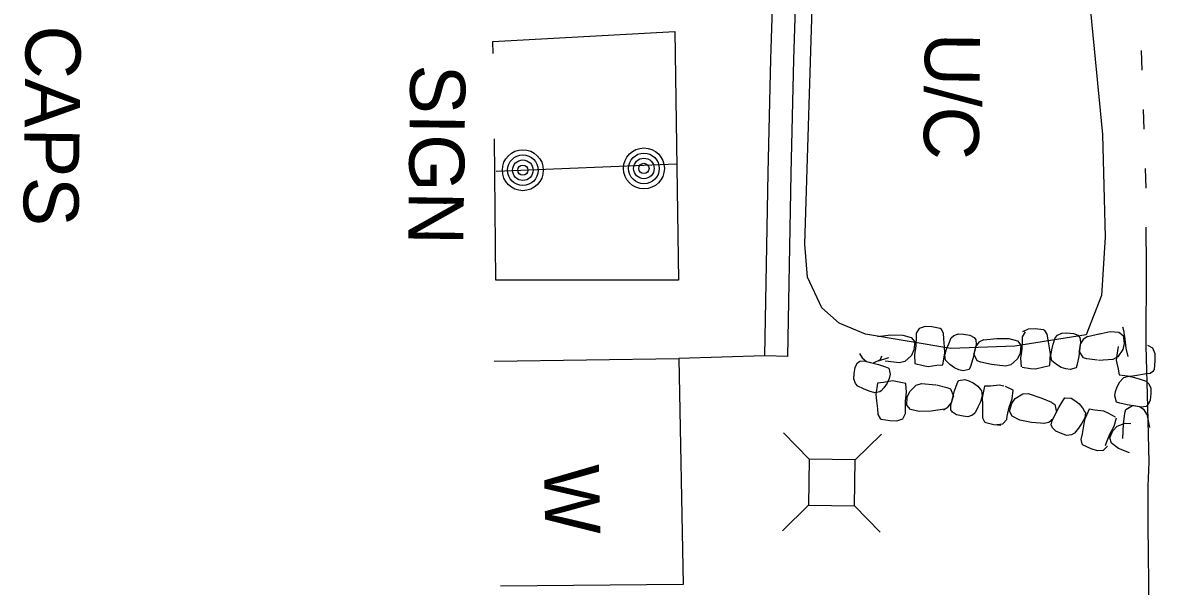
# Model space of a CAD drawing. Extents: x 589250 to 1188077, y 162953 to 363065.
# Drawn here: x 593704.5 to 593827.9, y 185166.2 to 185227.5 of the extents above; entities that cross this region are included whole.
import ezdxf

# ---------------------------------------------------------------- set-up
doc = ezdxf.new("R2010")
doc.units = 0
for name, color, linetype in [('E_AREA', 7, 'Continuous'), ('E_AREA_Text', 7, 'Continuous'), ('E_DRN_RipRap', 7, 'Continuous'), ('E_DWY', 7, 'Continuous'), ('E_MISCPROP', 7, 'Continuous'), ('E_MISCPROP_Text', 7, 'Continuous'), ('E_SGN', 7, 'Continuous'), ('E_SGN_Text', 7, 'Continuous'), ('E_UTL_AG_Bold', 7, 'Continuous'), ('E_WAL', 7, 'Continuous'), ('E_WAL_Text', 7, 'Continuous'), ('E_WTR_FlowLine', 7, 'Continuous')]:
    doc.layers.add(name, color=color, linetype=linetype)

msp = doc.modelspace()

# ---------------------------------------------------------------- linework, layer by layer
at = {"layer": 'E_AREA'}
for p, q in [((593819.34, 185244.48), (593822.18, 185215.35)), ((593789.74, 185203.41), (593790.87, 185239.16)), ((593822.18, 185215.35), (593822.48, 185204.18)), ((593822.48, 185204.18), (593822.06, 185197.85)), ((593790.03, 185199.82), (593789.74, 185203.41)), ((593791.61, 185196.5), (593790.03, 185199.82)), ((593822.06, 185197.85), (593820.4, 185193.55)), ((593793.48, 185194.84), (593791.61, 185196.5)), ((593796.37, 185193.61), (593793.48, 185194.84)), ((593805.66, 185192.06), (593796.37, 185193.61)), ((593820.4, 185193.55), (593812.64, 185192.33)), ((593812.64, 185192.33), (593805.66, 185192.06))]:
    msp.add_line(p, q, dxfattribs=at)
at = {"layer": 'E_DRN_RipRap'}
for p, q in [((593802.2, 185194.26), (593801.87, 185193.72)), ((593802.85, 185194.47), (593802.2, 185194.26)), ((593803.59, 185194.42), (593802.85, 185194.47)), ((593804.51, 185194.24), (593803.59, 185194.42)), ((593804.64, 185194.15), (593804.51, 185194.24)), ((593804.86, 185193.73), (593804.64, 185194.15)), ((593813.75, 185193.89), (593813.43, 185193.35)), ((593814.09, 185194.16), (593813.47, 185193.88)), ((593814.83, 185194.19), (593814.09, 185194.16)), ((593815.76, 185194.1), (593814.83, 185194.19)), ((593815.89, 185194.03), (593815.76, 185194.1)), ((593816.15, 185193.63), (593815.89, 185194.03)), ((593817.29, 185193.5), (593817.76, 185193.75)), ((593817.76, 185193.75), (593818.3, 185193.76)), ((593818.3, 185193.76), (593819.02, 185193.71)), ((593821.72, 185193.64), (593823, 185193.91)), ((593823, 185193.91), (593823.95, 185193.86)), ((593823.95, 185193.86), (593824.42, 185193.47)), ((593824.37, 185194.42), (593824.46, 185194.06)), ((593824.46, 185194.06), (593824.62, 185193.08)), ((593797.66, 185193.38), (593799.11, 185193.54)), ((593799.11, 185193.54), (593800.42, 185193.52)), ((593800.42, 185193.52), (593801.34, 185193.26)), ((593801.34, 185193.26), (593801.72, 185192.78)), ((593801.72, 185192.78), (593801.64, 185191.91)), ((593801.88, 185193.35), (593801.83, 185192.35)), ((593801.87, 185193.72), (593801.88, 185193.35)), ((593804.89, 185193.1), (593804.86, 185193.73)), ((593804.95, 185192.23), (593804.89, 185193.1)), ((593805.17, 185191.99), (593805.42, 185192.58)), ((593805.42, 185192.58), (593805.69, 185193.23)), ((593805.69, 185193.23), (593805.99, 185193.48)), ((593805.99, 185193.48), (593806.48, 185193.67)), ((593806.48, 185193.67), (593807.02, 185193.63)), ((593807.02, 185193.63), (593807.74, 185193.5)), ((593807.74, 185193.5), (593808.19, 185193.25)), ((593808.19, 185193.25), (593808.39, 185192.99)), ((593808.72, 185192.74), (593808.35, 185192.25)), ((593808.39, 185192.99), (593808.41, 185192.49)), ((593809.22, 185193.01), (593808.72, 185192.74)), ((593809.22, 185193.01), (593810.67, 185193.17)), ((593810.67, 185193.17), (593811.98, 185193.16)), ((593811.98, 185193.16), (593812.9, 185192.89)), ((593812.9, 185192.89), (593813.27, 185192.41)), ((593813.44, 185192.98), (593813.39, 185191.99)), ((593813.43, 185193.35), (593813.44, 185192.98)), ((593816.25, 185193.01), (593816.15, 185193.63)), ((593816.39, 185192.15), (593816.25, 185193.01)), ((593816.64, 185191.93), (593816.82, 185192.55)), ((593816.82, 185192.55), (593817.03, 185193.22)), ((593817.03, 185193.22), (593817.29, 185193.5)), ((593819.02, 185193.71), (593819.5, 185193.5)), ((593819.5, 185193.5), (593819.72, 185193.26)), ((593819.78, 185192.77), (593819.59, 185191.18)), ((593819.75, 185192.53), (593819.65, 185191.76)), ((593819.72, 185193.26), (593819.78, 185192.77)), ((593820.07, 185193.05), (593819.75, 185192.53)), ((593820.54, 185193.37), (593820.07, 185193.05)), ((593820.54, 185193.37), (593821.95, 185193.68)), ((593824.53, 185192.61), (593824.39, 185191.95)), ((593824.42, 185193.47), (593824.53, 185192.61)), ((593824.62, 185193.08), (593824.7, 185192.11)), ((593795.7, 185191.53), (593795.98, 185191.03)), ((593801.36, 185191.3), (593800.65, 185190.66)), ((593801.64, 185191.91), (593801.36, 185191.3)), ((593801.83, 185192.35), (593801.7, 185191.39)), ((593801.7, 185191.39), (593801.75, 185190.44)), ((593804.79, 185190.3), (593805, 185191.55)), ((593805, 185191.55), (593804.95, 185192.23)), ((593805, 185191.34), (593805.17, 185191.99)), ((593805.09, 185190.78), (593805, 185191.34)), ((593808.41, 185192.49), (593808.05, 185190.93)), ((593808.35, 185192.25), (593808.17, 185191.5)), ((593808.54, 185190.73), (593808.17, 185191.5)), ((593813.2, 185191.55), (593812.92, 185190.93)), ((593813.27, 185192.41), (593813.2, 185191.55)), ((593813.39, 185191.99), (593813.26, 185191.02)), ((593816.52, 185191.48), (593816.39, 185192.15)), ((593816.43, 185190.21), (593816.52, 185191.48)), ((593816.53, 185191.27), (593816.64, 185191.93)), ((593820.09, 185191.03), (593819.65, 185191.76)), ((593823.73, 185191.34), (593823.68, 185190.79)), ((593823.89, 185192.27), (593823.73, 185191.34)), ((593824.39, 185191.95), (593823.83, 185191.17)), ((593824.7, 185192.11), (593824.95, 185191.2)), ((593827.66, 185192.11), (593827.1, 185192.4)), ((593827.92, 185191.47), (593827.66, 185192.11)), ((593827.93, 185190.71), (593827.92, 185191.47)), ((593795.23, 185190.03), (593795.47, 185190.5)), ((593795.47, 185190.5), (593795.73, 185190.7)), ((593795.73, 185190.7), (593796.22, 185190.71)), ((593795.98, 185191.03), (593796.45, 185190.65)), ((593796.22, 185190.71), (593797.76, 185190.34)), ((593796.45, 185190.65), (593797.2, 185190.47)), ((593797.95, 185190.84), (593797.2, 185190.47)), ((593798.86, 185191.05), (593797.74, 185190.69)), ((593797.76, 185190.34), (593798.55, 185190.08)), ((593798.09, 185191.22), (593797.95, 185190.84)), ((593800.05, 185190.5), (593798.51, 185190.7)), ((593798.55, 185190.08), (593798.91, 185189.94)), ((593800.65, 185190.66), (593800.05, 185190.5)), ((593801.75, 185190.44), (593802.65, 185190.21)), ((593802.65, 185190.21), (593803.18, 185190.11)), ((593803.18, 185190.11), (593804.14, 185190.24)), ((593804.14, 185190.24), (593804.79, 185190.3)), ((593805.21, 185190.65), (593805.09, 185190.78)), ((593805.53, 185190.32), (593805.21, 185190.65)), ((593806.04, 185189.97), (593805.53, 185190.32)), ((593807.79, 185190.12), (593807.66, 185189.76)), ((593808.05, 185190.93), (593807.79, 185190.12)), ((593808.92, 185190.58), (593808.54, 185190.73)), ((593810.07, 185190.34), (593808.92, 185190.58)), ((593811.61, 185190.13), (593810.07, 185190.34)), ((593812.2, 185190.3), (593811.61, 185190.13)), ((593812.92, 185190.93), (593812.2, 185190.3)), ((593813.26, 185191.02), (593813.31, 185190.08)), ((593813.41, 185190.04), (593814.32, 185189.9)), ((593814.86, 185189.86), (593815.79, 185190.08)), ((593815.79, 185190.08), (593816.43, 185190.21)), ((593816.67, 185190.73), (593816.53, 185191.27)), ((593816.81, 185190.61), (593816.67, 185190.73)), ((593817.16, 185190.32), (593816.81, 185190.61)), ((593817.69, 185190.01), (593817.16, 185190.32)), ((593819.42, 185190.35), (593819.32, 185189.97)), ((593819.59, 185191.18), (593819.42, 185190.35)), ((593820.48, 185190.93), (593820.09, 185191.03)), ((593821.64, 185190.8), (593820.48, 185190.93)), ((593823.29, 185190.88), (593821.75, 185190.74)), ((593823.83, 185191.17), (593823.29, 185190.88)), ((593823.68, 185190.79), (593823.89, 185189.83)), ((593827.83, 185189.76), (593827.93, 185190.71)), ((593795.07, 185188.75), (593795.11, 185189.3)), ((593795.11, 185189.3), (593795.23, 185190.03)), ((593798.91, 185189.94), (593799.04, 185189.26)), ((593799.04, 185189.26), (593798.93, 185188.79)), ((593806.52, 185189.74), (593806.04, 185189.97)), ((593806.98, 185189.63), (593806.52, 185189.74)), ((593807.66, 185189.76), (593806.98, 185189.63)), ((593814.32, 185189.9), (593814.86, 185189.86)), ((593818.2, 185189.84), (593817.69, 185190.01)), ((593818.66, 185189.77), (593818.2, 185189.84)), ((593819.32, 185189.97), (593818.66, 185189.77)), ((593823.89, 185189.83), (593824, 185189.18)), ((593824, 185189.18), (593825.23, 185189.06)), ((593824.38, 185188.78), (593824.5, 185188.92)), ((593824.5, 185188.92), (593825.03, 185189.05)), ((593825.03, 185189.05), (593825.68, 185188.92)), ((593825.23, 185189.06), (593825.9, 185189.17)), ((593825.68, 185188.92), (593826.28, 185188.72)), ((593825.9, 185189.17), (593826.74, 185189.29)), ((593826.74, 185189.29), (593827.36, 185189.37)), ((593827.36, 185189.37), (593827.75, 185189.63)), ((593827.75, 185189.63), (593827.83, 185189.76)), ((593795.27, 185188.25), (593795.07, 185188.75)), ((593795.52, 185187.96), (593795.27, 185188.25)), ((593796.15, 185187.67), (593795.52, 185187.96)), ((593796.74, 185187.42), (593796.15, 185187.67)), ((593797.67, 185188.29), (593797.49, 185187.04)), ((593798.33, 185188.37), (593797.67, 185188.29)), ((593798.37, 185187.79), (593798.05, 185187.46)), ((593799.29, 185188.53), (593798.33, 185188.37)), ((593798.71, 185188.3), (593798.37, 185187.79)), ((593798.93, 185188.79), (593798.71, 185188.3)), ((593799.84, 185188.45), (593799.29, 185188.53)), ((593800.75, 185188.24), (593799.84, 185188.45)), ((593800.83, 185187.3), (593800.75, 185188.24)), ((593801.17, 185187.4), (593801.87, 185188.06)), ((593801.87, 185188.06), (593802.47, 185188.24)), ((593802.47, 185188.24), (593804.03, 185188.09)), ((593804.09, 185188.1), (593805.23, 185187.81)), ((593805.23, 185187.81), (593805.6, 185187.66)), ((593805.6, 185187.66), (593805.93, 185186.87)), ((593806.07, 185187.44), (593806.35, 185188.24)), ((593806.35, 185188.24), (593806.5, 185188.59)), ((593806.5, 185188.59), (593807.17, 185188.7)), ((593807.17, 185188.7), (593807.63, 185188.56)), ((593807.63, 185188.56), (593808.1, 185188.32)), ((593808.1, 185188.32), (593808.58, 185187.95)), ((593808.58, 185187.95), (593808.89, 185187.61)), ((593808.89, 185187.61), (593809.01, 185187.47)), ((593809.32, 185187.95), (593809.06, 185186.71)), ((593809.96, 185187.98), (593809.32, 185187.95)), ((593810.92, 185188.07), (593809.96, 185187.98)), ((593811.44, 185187.95), (593810.92, 185188.07)), ((593812.44, 185187.53), (593811.62, 185187.93)), ((593823.6, 185187.38), (593823.78, 185187.89)), ((593823.78, 185187.89), (593824.08, 185188.43)), ((593824.08, 185188.43), (593824.38, 185188.78)), ((593826.28, 185188.72), (593826.94, 185188.49)), ((593826.94, 185188.49), (593827.21, 185188.21)), ((593827.21, 185188.21), (593827.44, 185187.73)), ((593827.44, 185187.73), (593827.44, 185187.18)), ((593797.38, 185187.25), (593796.74, 185187.42)), ((593797.92, 185187.33), (593797.38, 185187.25)), ((593797.49, 185187.04), (593797.57, 185186.35)), ((593797.57, 185186.35), (593797.65, 185185.49)), ((593798.05, 185187.46), (593797.92, 185187.33)), ((593800.73, 185186.33), (593800.83, 185187.3)), ((593800.86, 185185.91), (593800.91, 185186.78)), ((593800.91, 185186.78), (593801.17, 185187.4)), ((593805.66, 185185.89), (593806.07, 185187.44)), ((593805.72, 185186.13), (593805.93, 185186.87)), ((593809.08, 185186.91), (593808.88, 185186.27)), ((593809.01, 185187.47), (593809.08, 185186.91)), ((593809.06, 185186.71), (593809.09, 185186.02)), ((593812.02, 185185.67), (593812.32, 185186.59)), ((593812.29, 185186.07), (593812.67, 185186.62)), ((593812.32, 185186.59), (593812.44, 185187.53)), ((593812.67, 185186.62), (593813.48, 185187.11)), ((593813.48, 185187.11), (593814.09, 185187.16)), ((593814.09, 185187.16), (593815.55, 185186.67)), ((593815.55, 185186.67), (593816.62, 185186.21)), ((593817.41, 185185.65), (593817.85, 185186.37)), ((593817.85, 185186.37), (593818.07, 185186.69)), ((593818.07, 185186.69), (593818.75, 185186.65)), ((593818.75, 185186.65), (593819.17, 185186.42)), ((593819.17, 185186.42), (593819.59, 185186.09)), ((593823.52, 185186.9), (593823.6, 185187.38)), ((593823.7, 185186.23), (593823.52, 185186.9)), ((593827.37, 185186.44), (593827.16, 185185.96)), ((593827.44, 185187.18), (593827.37, 185186.44)), ((593797.65, 185185.49), (593797.71, 185184.86)), ((593800.7, 185185.34), (593800.73, 185186.33)), ((593800.73, 185184.97), (593800.7, 185185.34)), ((593801.25, 185185.44), (593800.86, 185185.91)), ((593802.19, 185185.21), (593801.25, 185185.44)), ((593803.51, 185185.23), (593802.19, 185185.21)), ((593804.97, 185185.45), (593803.51, 185185.23)), ((593804.84, 185185.4), (593805.34, 185185.66)), ((593805.34, 185185.66), (593805.72, 185186.13)), ((593805.65, 185185.39), (593805.66, 185185.89)), ((593805.84, 185185.12), (593805.65, 185185.39)), ((593806.28, 185184.85), (593805.84, 185185.12)), ((593808.61, 185185.69), (593808.32, 185185.05)), ((593808.88, 185186.27), (593808.61, 185185.69)), ((593809.09, 185186.02), (593809.11, 185185.15)), ((593809.11, 185185.15), (593809.12, 185184.52)), ((593811.79, 185184.71), (593812.02, 185185.67)), ((593812.06, 185185.23), (593812.29, 185186.07)), ((593812.33, 185184.69), (593812.06, 185185.23)), ((593816.66, 185186.2), (593816.99, 185185.97)), ((593816.7, 185184.23), (593817.41, 185185.65)), ((593816.81, 185184.44), (593817.16, 185185.13)), ((593816.99, 185185.97), (593817.16, 185185.13)), ((593819.59, 185186.09), (593819.99, 185185.62)), ((593819.99, 185185.62), (593820.22, 185185.22)), ((593820.71, 185185.46), (593820.21, 185184.31)), ((593820.22, 185185.22), (593820.31, 185185.06)), ((593821.35, 185185.36), (593820.71, 185185.46)), ((593822.31, 185185.25), (593821.35, 185185.36)), ((593822.8, 185185.03), (593822.31, 185185.25)), ((593824.07, 185186.12), (593823.7, 185186.23)), ((593824.88, 185185.92), (593824.07, 185186.12)), ((593824.61, 185185.02), (593824.72, 185185.42)), ((593824.72, 185185.42), (593825.45, 185185.85)), ((593826.43, 185185.69), (593824.88, 185185.92)), ((593826.2, 185185.72), (593825.45, 185185.85)), ((593826.7, 185185.38), (593826.2, 185185.72)), ((593826.92, 185185.74), (593826.43, 185185.69)), ((593827.01, 185184.9), (593826.7, 185185.38)), ((593827.16, 185185.96), (593826.92, 185185.74)), ((593797.71, 185184.86), (593797.94, 185184.44)), ((593797.94, 185184.44), (593798.07, 185184.36)), ((593798.07, 185184.36), (593799.01, 185184.21)), ((593799.01, 185184.21), (593799.76, 185184.18)), ((593799.76, 185184.18), (593800.42, 185184.42)), ((593800.42, 185184.42), (593800.73, 185184.97)), ((593806.99, 185184.7), (593806.28, 185184.85)), ((593807.52, 185184.63), (593806.99, 185184.7)), ((593808.02, 185184.81), (593807.52, 185184.63)), ((593808.32, 185185.05), (593808.02, 185184.81)), ((593809.12, 185184.52), (593809.33, 185184.09)), ((593809.33, 185184.09), (593809.45, 185184)), ((593809.45, 185184), (593810.35, 185183.78)), ((593810.65, 185183.78), (593811.32, 185183.87)), ((593811.32, 185183.87), (593811.74, 185184.34)), ((593811.74, 185184.34), (593811.79, 185184.71)), ((593813.18, 185184.26), (593812.33, 185184.69)), ((593814.45, 185183.99), (593813.18, 185184.26)), ((593815.89, 185183.88), (593814.45, 185183.99)), ((593815.79, 185183.92), (593816.33, 185184.06)), ((593816.33, 185184.06), (593816.81, 185184.44)), ((593816.59, 185183.74), (593816.7, 185184.23)), ((593819.94, 185183.92), (593819.56, 185183.4)), ((593820.26, 185184.5), (593819.94, 185183.92)), ((593820.21, 185184.31), (593820.1, 185183.63)), ((593820.31, 185185.06), (593820.26, 185184.5)), ((593823.61, 185184.57), (593822.8, 185185.03)), ((593823.43, 185183.62), (593823.69, 185184.53)), ((593823.77, 185183.59), (593824.65, 185183.95)), ((593824.47, 185183.83), (593824.61, 185185.02)), ((593824.65, 185183.95), (593825.26, 185183.9)), ((593827.01, 185184.9), (593827.29, 185183.45)), ((593810.35, 185183.78), (593811.09, 185183.7)), ((593816.72, 185183.43), (593816.59, 185183.74)), ((593817.1, 185183.08), (593816.72, 185183.43)), ((593817.77, 185182.78), (593817.1, 185183.08)), ((593818.28, 185182.6), (593817.77, 185182.78)), ((593818.8, 185182.67), (593818.28, 185182.6)), ((593819.14, 185182.84), (593818.8, 185182.67)), ((593819.56, 185183.4), (593819.14, 185182.84)), ((593819.95, 185182.77), (593819.83, 185182.16)), ((593820.1, 185183.63), (593819.95, 185182.77)), ((593822.62, 185181.84), (593822.99, 185182.75)), ((593822.96, 185182.32), (593823.31, 185183.1)), ((593822.99, 185182.75), (593823.43, 185183.62)), ((593823.31, 185183.1), (593823.77, 185183.59)), ((593824.39, 185182.26), (593824.47, 185183.83)), ((593819.83, 185182.16), (593819.94, 185181.69)), ((593819.94, 185181.69), (593820.04, 185181.58)), ((593820.04, 185181.58), (593820.89, 185181.17)), ((593822.28, 185180.99), (593822.72, 185181.43)), ((593822.51, 185181.49), (593822.62, 185181.84)), ((593823.15, 185181.74), (593822.96, 185182.32)), ((593823.92, 185181.17), (593823.15, 185181.74)), ((593820.89, 185181.17), (593821.6, 185180.94)), ((593821.6, 185180.94), (593822.28, 185180.99)), ((593825.13, 185180.71), (593823.92, 185181.17))]:
    msp.add_line(p, q, dxfattribs=at)
at = {"layer": 'E_DWY'}
for p, q in [((593786.05, 185223.58), (593786.54, 185239.7)), ((593788.55, 185223.52), (593789.04, 185239.63)), ((593785.75, 185211.18), (593786.05, 185223.58)), ((593788.25, 185211.13), (593788.55, 185223.52)), ((593785.39, 185191.25), (593785.75, 185211.18)), ((593787.89, 185191.21), (593788.25, 185211.13)), ((593785.39, 185191.25), (593776.03, 185190.97)), ((593787.89, 185191.21), (593785.39, 185191.25))]:
    msp.add_line(p, q, dxfattribs=at)
at = {"layer": 'E_MISCPROP'}
for centre, radius in [((593759.03, 185211.48), 2.23), ((593772.22, 185211.67), 2.23), ((593759.03, 185211.48), 1.67), ((593759.03, 185211.48), 1.12), ((593772.22, 185211.67), 1.67), ((593772.22, 185211.67), 1.12), ((593759.03, 185211.48), 0.558), ((593772.22, 185211.67), 0.558)]:
    msp.add_circle(centre, radius, dxfattribs=at)
at = {"layer": 'E_SGN'}
msp.add_line((593756.14, 185211.36), (593775.77, 185212.17), dxfattribs=at)
at = {"layer": 'E_UTL_AG_Bold'}
for p, q in [((593790.22, 185180.01), (593787.43, 185182.87)), ((593795.22, 185179.94), (593798.09, 185182.74)), ((593790.22, 185180.01), (593790.16, 185175.01)), ((593795.22, 185179.94), (593790.22, 185180.01)), ((593795.16, 185174.94), (593795.22, 185179.94)), ((593790.16, 185175.01), (593787.3, 185172.21)), ((593790.16, 185175.01), (593795.16, 185174.94)), ((593795.16, 185174.94), (593797.95, 185172.08))]:
    msp.add_line(p, q, dxfattribs=at)
at = {"layer": 'E_WAL'}
for p, q in [((593755.77, 185225.51), (593775.57, 185226.58)), ((593775.57, 185226.58), (593775.97, 185199.5)), ((593755.78, 185224.17), (593755.77, 185225.51)), ((593756.08, 185199.52), (593755.96, 185214.88)), ((593775.97, 185199.5), (593756.08, 185199.52)), ((593755.91, 185190.69), (593776.03, 185190.97)), ((593776.03, 185190.97), (593776.5, 185166.35)), ((593776.5, 185166.35), (593756.58, 185166.17))]:
    msp.add_line(p, q, dxfattribs=at)
at = {"layer": 'E_WTR_FlowLine'}
for p, q in [((593826.51, 185222.39), (593826.43, 185224.53)), ((593826.72, 185215.96), (593826.66, 185218.1)), ((593826.92, 185209.54), (593826.85, 185211.68)), ((593826.96, 185201.02), (593826.94, 185205.26)), ((593826.93, 185192.36), (593826.96, 185201.02)), ((593827.11, 185185.68), (593826.93, 185192.36)), ((593827.25, 185179.7), (593827.11, 185185.68)), ((593827.16, 185177.07), (593827.25, 185179.7)), ((593827.15, 185174.2), (593827.16, 185177.07)), ((593827.15, 185172.82), (593827.15, 185174.2)), ((593827.3, 185160.98), (593827.15, 185172.82))]:
    msp.add_line(p, q, dxfattribs=at)

# ---------------------------------------------------------------- texts
at = {"layer": 'E_AREA_Text'}
msp.add_text('U/C', height=6, rotation=269.2751, dxfattribs=at).set_placement((593802.85, 185226.47))
at = {"layer": 'E_MISCPROP_Text'}
msp.add_text('FILLER CAPS', height=6, rotation=269.2751, dxfattribs=at).set_placement((593705.26, 185256.7))
at = {"layer": 'E_SGN_Text'}
msp.add_text('SIGN', height=6, rotation=269.2751, dxfattribs=at).set_placement((593746.79, 185223.01))
at = {"layer": 'E_WAL_Text'}
msp.add_text('W', height=6, rotation=271.0686, dxfattribs=at).set_placement((593761.33, 185179.37))

doc.saveas('drawing.dxf')
